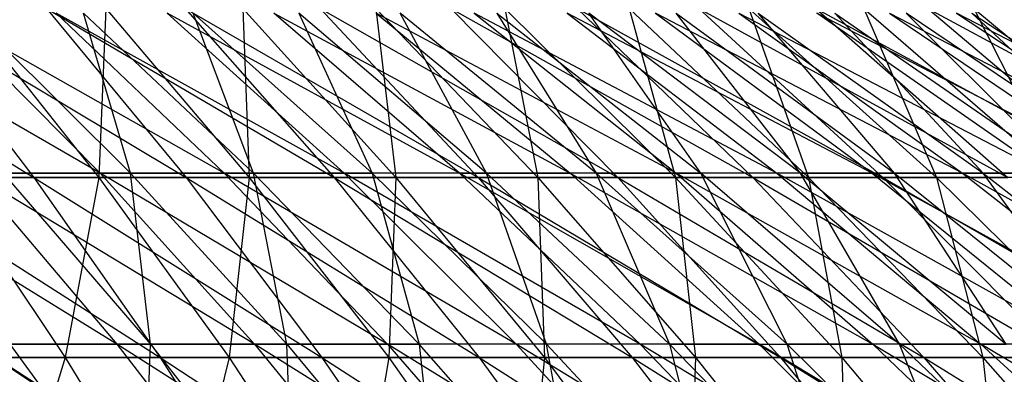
# Model space of a CAD drawing. Extents: x -125 to 125, y -143 to 0.
# Tile 325 of 406: x 16.02 to 23.85, y -34.46 to -31.64. Entities that reach past the tile are written whole.
import ezdxf

# ---------------------------------------------------------------- set-up
doc = ezdxf.new("R2010")
doc.units = 0
doc.header["$LTSCALE"] = 25.4
doc.layers.get('0').update_dxf_attribs({"linetype": 'CONTINUOUS'})

# ---------------------------------------------------------------- blocks, each defined once
blk = doc.blocks.new('NL2500027000_STL_3')
at = {"color": 0}
for p, q in [((13.9459, -31.548, 27.7646), (16.1357, -32.8942, 29.0067)), ((13.9459, -31.548, 27.7646), (16.1357, -32.8942, 29.0067)), ((16.6607, -32.8588, 22.9749), (14.4603, -31.5853, 21.8899)), ((16.6607, -32.8588, 22.9749), (14.4603, -31.5853, 21.8899)), ((15.104, -31.548, 27.152), (17.3442, -32.8942, 28.3007)), ((15.104, -31.548, 27.152), (17.3442, -32.8942, 28.3007)), ((15.104, -31.548, 27.152), (16.1357, -32.8942, 29.0067)), ((15.104, -31.548, 27.152), (16.1357, -32.8942, 29.0067)), ((17.647, -32.8588, 22.2263), (15.4014, -31.5853, 21.2384)), ((15.4014, -31.5853, 21.2384), (16.6607, -32.8588, 22.9749)), ((15.4014, -31.5853, 21.2384), (16.6607, -32.8588, 22.9749)), ((17.647, -32.8588, 22.2263), (15.4014, -31.5853, 21.2384)), ((15.5861, -31.548, -26.8782), (16.6508, -32.8942, -28.7142)), ((15.5861, -31.548, -26.8782), (16.6508, -32.8942, -28.7142)), ((15.6241, -31.5853, -21.0751), (16.9016, -32.8588, -22.7983)), ((15.6241, -31.5853, -21.0751), (16.9016, -32.8588, -22.7983)), ((16.2352, -31.548, 26.4912), (18.5218, -32.8942, 27.5444)), ((16.2352, -31.548, 26.4912), (18.5218, -32.8942, 27.5444)), ((16.2352, -31.548, 26.4912), (17.3442, -32.8942, 28.3007)), ((16.2352, -31.548, 26.4912), (17.3442, -32.8942, 28.3007)), ((18.5997, -32.8588, 21.4354), (16.3132, -31.5853, 20.5463)), ((16.3132, -31.5853, 20.5463), (17.647, -32.8588, 22.2263)), ((16.3132, -31.5853, 20.5463), (17.647, -32.8588, 22.2263)), ((18.5997, -32.8588, 21.4354), (16.3132, -31.5853, 20.5463)), ((16.9016, -32.8588, -22.7983), (16.5285, -31.5853, -20.3735)), ((16.5285, -31.5853, -20.3735), (17.8799, -32.8588, -22.0393)), ((16.5285, -31.5853, -20.3735), (17.8799, -32.8588, -22.0393)), ((16.9016, -32.8588, -22.7983), (16.5285, -31.5853, -20.3735)), ((16.7054, -31.548, -26.1972), (16.6508, -32.8942, -28.7142)), ((16.7054, -31.548, -26.1972), (16.6508, -32.8942, -28.7142)), ((16.7054, -31.548, -26.1972), (17.8465, -32.8942, -27.9867)), ((16.7054, -31.548, -26.1972), (17.8465, -32.8942, -27.9867)), ((19.517, -32.8588, 20.6037), (17.1938, -31.5853, 19.8152)), ((17.1938, -31.5853, 19.8152), (18.5997, -32.8588, 21.4354)), ((17.1938, -31.5853, 19.8152), (18.5997, -32.8588, 21.4354)), ((19.517, -32.8588, 20.6037), (17.1938, -31.5853, 19.8152)), ((17.3375, -31.548, 25.7832), (19.6665, -32.8942, 26.7391)), ((17.3375, -31.548, 25.7832), (19.6665, -32.8942, 26.7391)), ((17.3375, -31.548, 25.7832), (18.5218, -32.8942, 27.5444)), ((17.3375, -31.548, 25.7832), (18.5218, -32.8942, 27.5444)), ((17.8799, -32.8588, -22.0393), (17.4015, -31.5853, -19.6332)), ((17.4015, -31.5853, -19.6332), (18.8243, -32.8588, -21.2384)), ((17.4015, -31.5853, -19.6332), (18.8243, -32.8588, -21.2384)), ((17.8799, -32.8588, -22.0393), (17.4015, -31.5853, -19.6332)), ((17.7949, -31.548, -25.4697), (17.8465, -32.8942, -27.9867)), ((17.7949, -31.548, -25.4697), (17.8465, -32.8942, -27.9867)), ((17.7949, -31.548, -25.4697), (19.0104, -32.8942, -27.2095)), ((17.7949, -31.548, -25.4697), (19.0104, -32.8942, -27.2095)), ((19.517, -32.8588, 20.6037), (18.0418, -31.5853, 19.0464)), ((18.0418, -31.5853, 19.0464), (20.3971, -32.8588, 19.7328)), ((19.517, -32.8588, 20.6037), (18.0418, -31.5853, 19.0464)), ((18.0418, -31.5853, 19.0464), (20.3971, -32.8588, 19.7328)), ((19.7328, -32.8588, -20.3971), (18.2413, -31.5853, -18.8554)), ((18.2413, -31.5853, -18.8554), (18.8243, -32.8588, -21.2384)), ((19.7328, -32.8588, -20.3971), (18.2413, -31.5853, -18.8554)), ((18.2413, -31.5853, -18.8554), (18.8243, -32.8588, -21.2384)), ((18.409, -31.548, 25.0294), (20.7763, -32.8942, 25.8863)), ((18.409, -31.548, 25.0294), (20.7763, -32.8942, 25.8863)), ((18.409, -31.548, 25.0294), (19.6665, -32.8942, 26.7391)), ((18.409, -31.548, 25.0294), (19.6665, -32.8942, 26.7391)), ((18.8528, -31.548, -24.6969), (19.0104, -32.8942, -27.2095)), ((18.8528, -31.548, -24.6969), (19.0104, -32.8942, -27.2095)), ((18.8528, -31.548, -24.6969), (20.1406, -32.8942, -26.3839)), ((18.8528, -31.548, -24.6969), (20.1406, -32.8942, -26.3839)), ((21.2384, -32.8588, 18.8243), (18.8554, -31.5853, 18.2413)), ((18.8554, -31.5853, 18.2413), (20.3971, -32.8588, 19.7328)), ((18.8554, -31.5853, 18.2413), (20.3971, -32.8588, 19.7328)), ((21.2384, -32.8588, 18.8243), (18.8554, -31.5853, 18.2413)), ((19.7328, -32.8588, -20.3971), (19.0464, -31.5853, -18.0418)), ((20.6037, -32.8588, -19.517), (19.0464, -31.5853, -18.0418)), ((19.7328, -32.8588, -20.3971), (19.0464, -31.5853, -18.0418)), ((20.6037, -32.8588, -19.517), (19.0464, -31.5853, -18.0418)), ((19.4478, -31.548, 24.2311), (21.8491, -32.8942, 24.9874)), ((19.4478, -31.548, 24.2311), (21.8491, -32.8942, 24.9874)), ((19.4478, -31.548, 24.2311), (20.7763, -32.8942, 25.8863)), ((19.4478, -31.548, 24.2311), (20.7763, -32.8942, 25.8863)), ((22.0393, -32.8588, 17.8799), (19.6332, -31.5853, 17.4015)), ((19.6332, -31.5853, 17.4015), (21.2384, -32.8588, 18.8243)), ((19.6332, -31.5853, 17.4015), (21.2384, -32.8588, 18.8243)), ((22.0393, -32.8588, 17.8799), (19.6332, -31.5853, 17.4015)), ((19.8152, -31.5853, -17.1938), (21.4354, -32.8588, -18.5997)), ((19.8152, -31.5853, -17.1938), (21.4354, -32.8588, -18.5997)), ((19.8152, -31.5853, -17.1938), (20.6037, -32.8588, -19.517)), ((19.8152, -31.5853, -17.1938), (20.6037, -32.8588, -19.517)), ((19.8772, -31.548, -23.8802), (20.1406, -32.8942, -26.3839)), ((19.8772, -31.548, -23.8802), (20.1406, -32.8942, -26.3839)), ((19.8772, -31.548, -23.8802), (21.2349, -32.8942, -25.5114)), ((19.8772, -31.548, -23.8802), (21.2349, -32.8942, -25.5114)), ((22.7983, -32.8588, 16.9016), (20.3735, -31.5853, 16.5285)), ((20.3735, -31.5853, 16.5285), (22.0393, -32.8588, 17.8799)), ((20.3735, -31.5853, 16.5285), (22.0393, -32.8588, 17.8799)), ((22.7983, -32.8588, 16.9016), (20.3735, -31.5853, 16.5285)), ((20.452, -31.548, 23.3897), (22.883, -32.8942, 24.0441)), ((20.452, -31.548, 23.3897), (22.883, -32.8942, 24.0441)), ((20.452, -31.548, 23.3897), (21.8491, -32.8942, 24.9874)), ((20.452, -31.548, 23.3897), (21.8491, -32.8942, 24.9874)), ((21.4354, -32.8588, -18.5997), (20.5463, -31.5853, -16.3132)), ((22.2263, -32.8588, -17.647), (20.5463, -31.5853, -16.3132)), ((21.4354, -32.8588, -18.5997), (20.5463, -31.5853, -16.3132)), ((22.2263, -32.8588, -17.647), (20.5463, -31.5853, -16.3132)), ((20.8662, -31.548, -23.021), (21.2349, -32.8942, -25.5114)), ((20.8662, -31.548, -23.021), (21.2349, -32.8942, -25.5114)), ((20.8662, -31.548, -23.021), (22.2915, -32.8942, -24.5935)), ((20.8662, -31.548, -23.021), (22.2915, -32.8942, -24.5935)), ((23.5138, -32.8588, 15.8911), (21.0751, -31.5853, 15.6241)), ((21.0751, -31.5853, 15.6241), (22.7983, -32.8588, 16.9016)), ((21.0751, -31.5853, 15.6241), (22.7983, -32.8588, 16.9016)), ((23.5138, -32.8588, 15.8911), (21.0751, -31.5853, 15.6241)), ((22.2263, -32.8588, -17.647), (21.2384, -31.5853, -15.4014)), ((21.2384, -31.5853, -15.4014), (22.9749, -32.8588, -16.6607)), ((21.2384, -31.5853, -15.4014), (22.9749, -32.8588, -16.6607)), ((22.2263, -32.8588, -17.647), (21.2384, -31.5853, -15.4014)), ((21.4199, -31.548, 22.5067), (23.8763, -32.8942, 23.0581)), ((21.4199, -31.548, 22.5067), (23.8763, -32.8942, 23.0581)), ((21.4199, -31.548, 22.5067), (22.883, -32.8942, 24.0441)), ((21.4199, -31.548, 22.5067), (22.883, -32.8942, 24.0441)), ((21.7365, -31.5853, 14.6899), (23.5138, -32.8588, 15.8911)), ((21.7365, -31.5853, 14.6899), (23.5138, -32.8588, 15.8911)), ((21.7365, -31.5853, 14.6899), (24.1846, -32.8588, 14.8503)), ((21.7365, -31.5853, 14.6899), (24.1846, -32.8588, 14.8503)), ((21.8181, -31.548, -22.1209), (22.2915, -32.8942, -24.5935)), ((21.8181, -31.548, -22.1209), (22.2915, -32.8942, -24.5935)), ((21.8181, -31.548, -22.1209), (23.3085, -32.8942, -23.6319)), ((21.8181, -31.548, -22.1209), (23.3085, -32.8942, -23.6319)), ((22.9749, -32.8588, -16.6607), (21.8899, -31.5853, -14.4603)), ((21.8899, -31.5853, -14.4603), (23.6798, -32.8588, -15.6427)), ((21.8899, -31.5853, -14.4603), (23.6798, -32.8588, -15.6427)), ((22.9749, -32.8588, -16.6607), (21.8899, -31.5853, -14.4603)), ((22.3497, -31.548, 21.5837), (24.8271, -32.8942, 22.031)), ((22.3497, -31.548, 21.5837), (24.8271, -32.8942, 22.031)), ((22.3497, -31.548, 21.5837), (23.8763, -32.8942, 23.0581)), ((22.3497, -31.548, 21.5837), (23.8763, -32.8942, 23.0581)), ((24.8093, -32.8588, 13.7812), (22.3566, -31.5853, 13.7278)), ((24.1846, -32.8588, 14.8503), (22.3566, -31.5853, 13.7278)), ((24.8093, -32.8588, 13.7812), (22.3566, -31.5853, 13.7278)), ((24.1846, -32.8588, 14.8503), (22.3566, -31.5853, 13.7278)), ((23.6798, -32.8588, -15.6427), (22.4999, -31.5853, -13.4918)), ((22.4999, -31.5853, -13.4918), (24.3396, -32.8588, -14.5949)), ((22.4999, -31.5853, -13.4918), (24.3396, -32.8588, -14.5949)), ((23.6798, -32.8588, -15.6427), (22.4999, -31.5853, -13.4918)), ((22.7313, -31.548, -21.1814), (23.3085, -32.8942, -23.6319)), ((22.7313, -31.548, -21.1814), (23.3085, -32.8942, -23.6319)), ((22.7313, -31.548, -21.1814), (24.284, -32.8942, -22.6283)), ((22.7313, -31.548, -21.1814), (24.284, -32.8942, -22.6283)), ((22.9341, -31.5853, 12.7396), (24.8093, -32.8588, 13.7812)), ((22.9341, -31.5853, 12.7396), (24.8093, -32.8588, 13.7812)), ((22.9341, -31.5853, 12.7396), (25.3868, -32.8588, 12.6859)), ((22.9341, -31.5853, 12.7396), (25.3868, -32.8588, 12.6859)), ((24.953, -32.8588, -13.5193), (23.0669, -31.5853, -12.4975)), ((23.0669, -31.5853, -12.4975), (24.3396, -32.8588, -14.5949)), ((24.953, -32.8588, -13.5193), (23.0669, -31.5853, -12.4975)), ((23.0669, -31.5853, -12.4975), (24.3396, -32.8588, -14.5949)), ((23.2397, -31.548, 20.6223), (25.7338, -32.8942, 20.9648)), ((23.2397, -31.548, 20.6223), (25.7338, -32.8942, 20.9648)), ((23.2397, -31.548, 20.6223), (24.8271, -32.8942, 22.031)), ((23.2397, -31.548, 20.6223), (24.8271, -32.8942, 22.031)), ((25.916, -32.8588, 11.5665), (23.468, -31.5853, 11.7271)), ((23.468, -31.5853, 11.7271), (25.3868, -32.8588, 12.6859)), ((23.468, -31.5853, 11.7271), (25.3868, -32.8588, 12.6859)), ((25.916, -32.8588, 11.5665), (23.468, -31.5853, 11.7271)), ((24.953, -32.8588, -13.5193), (23.5901, -31.5853, -11.4794)), ((23.5901, -31.5853, -11.4794), (25.519, -32.8588, -12.418)), ((23.5901, -31.5853, -11.4794), (25.519, -32.8588, -12.418)), ((24.953, -32.8588, -13.5193), (23.5901, -31.5853, -11.4794)), ((23.604, -31.548, -20.2043), (24.284, -32.8942, -22.6283)), ((23.604, -31.548, -20.2043), (24.284, -32.8942, -22.6283)), ((23.604, -31.548, -20.2043), (25.2163, -32.8942, -21.5844)), ((23.604, -31.548, -20.2043), (25.2163, -32.8942, -21.5844)), ((16.7943, -34.2219, 25.4231), (14.5949, -32.8588, 24.3396)), ((16.7943, -34.2219, 25.4231), (14.5949, -32.8588, 24.3396)), ((16.6607, -32.8588, 22.9749), (15.6427, -32.8588, 23.6798)), ((16.6607, -32.8588, 22.9749), (15.6427, -32.8588, 23.6798)), ((17.8873, -34.2219, 24.6663), (15.6427, -32.8588, 23.6798)), ((15.6427, -32.8588, 23.6798), (16.7943, -34.2219, 25.4231)), ((15.6427, -32.8588, 23.6798), (16.7943, -34.2219, 25.4231)), ((17.8873, -34.2219, 24.6663), (15.6427, -32.8588, 23.6798)), ((15.8911, -32.8588, -23.5138), (16.9016, -32.8588, -22.7983)), ((15.8911, -32.8588, -23.5138), (16.9016, -32.8588, -22.7983)), ((15.8911, -32.8588, -23.5138), (17.061, -34.2219, -25.2449)), ((15.8911, -32.8588, -23.5138), (17.061, -34.2219, -25.2449)), ((17.647, -32.8588, 22.2263), (16.6607, -32.8588, 22.9749)), ((17.647, -32.8588, 22.2263), (16.6607, -32.8588, 22.9749)), ((18.9462, -34.2219, 23.8626), (16.6607, -32.8588, 22.9749)), ((16.6607, -32.8588, 22.9749), (17.8873, -34.2219, 24.6663)), ((16.6607, -32.8588, 22.9749), (17.8873, -34.2219, 24.6663)), ((18.9462, -34.2219, 23.8626), (16.6607, -32.8588, 22.9749)), ((17.061, -34.2219, -25.2449), (16.9016, -32.8588, -22.7983)), ((16.9016, -32.8588, -22.7983), (17.8799, -32.8588, -22.0393)), ((16.9016, -32.8588, -22.7983), (17.8799, -32.8588, -22.0393)), ((16.9016, -32.8588, -22.7983), (18.1459, -34.2219, -24.4767)), ((16.9016, -32.8588, -22.7983), (18.1459, -34.2219, -24.4767)), ((17.061, -34.2219, -25.2449), (16.9016, -32.8588, -22.7983)), ((18.5997, -32.8588, 21.4354), (17.647, -32.8588, 22.2263)), ((18.5997, -32.8588, 21.4354), (17.647, -32.8588, 22.2263)), ((19.969, -34.2219, 23.0135), (17.647, -32.8588, 22.2263)), ((17.647, -32.8588, 22.2263), (18.9462, -34.2219, 23.8626)), ((17.647, -32.8588, 22.2263), (18.9462, -34.2219, 23.8626)), ((19.969, -34.2219, 23.0135), (17.647, -32.8588, 22.2263)), ((18.1459, -34.2219, -24.4767), (17.8799, -32.8588, -22.0393)), ((17.8799, -32.8588, -22.0393), (18.8243, -32.8588, -21.2384)), ((17.8799, -32.8588, -22.0393), (18.8243, -32.8588, -21.2384)), ((17.8799, -32.8588, -22.0393), (19.1963, -34.2219, -23.6619)), ((17.8799, -32.8588, -22.0393), (19.1963, -34.2219, -23.6619)), ((18.1459, -34.2219, -24.4767), (17.8799, -32.8588, -22.0393)), ((19.517, -32.8588, 20.6037), (18.5997, -32.8588, 21.4354)), ((19.517, -32.8588, 20.6037), (18.5997, -32.8588, 21.4354)), ((20.9538, -34.2219, 22.1205), (18.5997, -32.8588, 21.4354)), ((18.5997, -32.8588, 21.4354), (19.969, -34.2219, 23.0135)), ((18.5997, -32.8588, 21.4354), (19.969, -34.2219, 23.0135)), ((20.9538, -34.2219, 22.1205), (18.5997, -32.8588, 21.4354)), ((20.2101, -34.2219, -22.802), (18.8243, -32.8588, -21.2384)), ((18.8243, -32.8588, -21.2384), (19.1963, -34.2219, -23.6619)), ((20.2101, -34.2219, -22.802), (18.8243, -32.8588, -21.2384)), ((19.7328, -32.8588, -20.3971), (18.8243, -32.8588, -21.2384)), ((19.7328, -32.8588, -20.3971), (18.8243, -32.8588, -21.2384)), ((18.8243, -32.8588, -21.2384), (19.1963, -34.2219, -23.6619)), ((21.8988, -34.2219, 21.1855), (19.517, -32.8588, 20.6037)), ((19.517, -32.8588, 20.6037), (20.3971, -32.8588, 19.7328)), ((19.517, -32.8588, 20.6037), (20.3971, -32.8588, 19.7328)), ((19.517, -32.8588, 20.6037), (20.9538, -34.2219, 22.1205)), ((19.517, -32.8588, 20.6037), (20.9538, -34.2219, 22.1205)), ((21.8988, -34.2219, 21.1855), (19.517, -32.8588, 20.6037)), ((20.2101, -34.2219, -22.802), (19.7328, -32.8588, -20.3971)), ((21.1855, -34.2219, -21.8988), (19.7328, -32.8588, -20.3971)), ((20.2101, -34.2219, -22.802), (19.7328, -32.8588, -20.3971)), ((21.1855, -34.2219, -21.8988), (19.7328, -32.8588, -20.3971)), ((20.6037, -32.8588, -19.517), (19.7328, -32.8588, -20.3971)), ((20.6037, -32.8588, -19.517), (19.7328, -32.8588, -20.3971)), ((21.8988, -34.2219, 21.1855), (20.3971, -32.8588, 19.7328)), ((20.3971, -32.8588, 19.7328), (22.802, -34.2219, 20.2101)), ((21.8988, -34.2219, 21.1855), (20.3971, -32.8588, 19.7328)), ((21.2384, -32.8588, 18.8243), (20.3971, -32.8588, 19.7328)), ((21.2384, -32.8588, 18.8243), (20.3971, -32.8588, 19.7328)), ((20.3971, -32.8588, 19.7328), (22.802, -34.2219, 20.2101)), ((20.6037, -32.8588, -19.517), (21.4354, -32.8588, -18.5997)), ((20.6037, -32.8588, -19.517), (21.4354, -32.8588, -18.5997)), ((20.6037, -32.8588, -19.517), (22.1205, -34.2219, -20.9538)), ((20.6037, -32.8588, -19.517), (22.1205, -34.2219, -20.9538)), ((20.6037, -32.8588, -19.517), (21.1855, -34.2219, -21.8988)), ((20.6037, -32.8588, -19.517), (21.1855, -34.2219, -21.8988)), ((22.0393, -32.8588, 17.8799), (21.2384, -32.8588, 18.8243)), ((22.0393, -32.8588, 17.8799), (21.2384, -32.8588, 18.8243)), ((23.6619, -34.2219, 19.1963), (21.2384, -32.8588, 18.8243)), ((21.2384, -32.8588, 18.8243), (22.802, -34.2219, 20.2101)), ((21.2384, -32.8588, 18.8243), (22.802, -34.2219, 20.2101)), ((23.6619, -34.2219, 19.1963), (21.2384, -32.8588, 18.8243)), ((22.1205, -34.2219, -20.9538), (21.4354, -32.8588, -18.5997)), ((23.0135, -34.2219, -19.969), (21.4354, -32.8588, -18.5997)), ((22.1205, -34.2219, -20.9538), (21.4354, -32.8588, -18.5997)), ((23.0135, -34.2219, -19.969), (21.4354, -32.8588, -18.5997)), ((22.2263, -32.8588, -17.647), (21.4354, -32.8588, -18.5997)), ((22.2263, -32.8588, -17.647), (21.4354, -32.8588, -18.5997)), ((22.7983, -32.8588, 16.9016), (22.0393, -32.8588, 17.8799)), ((22.7983, -32.8588, 16.9016), (22.0393, -32.8588, 17.8799)), ((24.4767, -34.2219, 18.1459), (22.0393, -32.8588, 17.8799)), ((22.0393, -32.8588, 17.8799), (23.6619, -34.2219, 19.1963)), ((22.0393, -32.8588, 17.8799), (23.6619, -34.2219, 19.1963)), ((24.4767, -34.2219, 18.1459), (22.0393, -32.8588, 17.8799)), ((23.0135, -34.2219, -19.969), (22.2263, -32.8588, -17.647)), ((22.2263, -32.8588, -17.647), (22.9749, -32.8588, -16.6607)), ((22.2263, -32.8588, -17.647), (22.9749, -32.8588, -16.6607)), ((22.2263, -32.8588, -17.647), (23.8626, -34.2219, -18.9462)), ((22.2263, -32.8588, -17.647), (23.8626, -34.2219, -18.9462)), ((23.0135, -34.2219, -19.969), (22.2263, -32.8588, -17.647)), ((23.5138, -32.8588, 15.8911), (22.7983, -32.8588, 16.9016)), ((23.5138, -32.8588, 15.8911), (22.7983, -32.8588, 16.9016)), ((25.2449, -34.2219, 17.061), (22.7983, -32.8588, 16.9016)), ((22.7983, -32.8588, 16.9016), (24.4767, -34.2219, 18.1459)), ((22.7983, -32.8588, 16.9016), (24.4767, -34.2219, 18.1459)), ((25.2449, -34.2219, 17.061), (22.7983, -32.8588, 16.9016)), ((23.8626, -34.2219, -18.9462), (22.9749, -32.8588, -16.6607)), ((22.9749, -32.8588, -16.6607), (23.6798, -32.8588, -15.6427)), ((22.9749, -32.8588, -16.6607), (23.6798, -32.8588, -15.6427)), ((22.9749, -32.8588, -16.6607), (24.6663, -34.2219, -17.8873)), ((22.9749, -32.8588, -16.6607), (24.6663, -34.2219, -17.8873)), ((23.8626, -34.2219, -18.9462), (22.9749, -32.8588, -16.6607)), ((24.1846, -32.8588, 14.8503), (23.5138, -32.8588, 15.8911)), ((24.1846, -32.8588, 14.8503), (23.5138, -32.8588, 15.8911)), ((25.9651, -34.2219, 15.9435), (23.5138, -32.8588, 15.8911)), ((23.5138, -32.8588, 15.8911), (25.2449, -34.2219, 17.061)), ((23.5138, -32.8588, 15.8911), (25.2449, -34.2219, 17.061)), ((25.9651, -34.2219, 15.9435), (23.5138, -32.8588, 15.8911)), ((24.6663, -34.2219, -17.8873), (23.6798, -32.8588, -15.6427)), ((23.6798, -32.8588, -15.6427), (24.3396, -32.8588, -14.5949)), ((23.6798, -32.8588, -15.6427), (24.3396, -32.8588, -14.5949)), ((23.6798, -32.8588, -15.6427), (25.4231, -34.2219, -16.7943)), ((23.6798, -32.8588, -15.6427), (25.4231, -34.2219, -16.7943)), ((24.6663, -34.2219, -17.8873), (23.6798, -32.8588, -15.6427)), ((14.8985, -32.8942, 29.6612), (16.1357, -32.8942, 29.0067)), ((14.8985, -32.8942, 29.6612), (16.1357, -32.8942, 29.0067)), ((14.8985, -32.8942, 29.6612), (17.1391, -34.3282, 30.8105)), ((14.8985, -32.8942, 29.6612), (17.1391, -34.3282, 30.8105)), ((16.6508, -32.8942, -28.7142), (15.4255, -32.8942, -29.3906)), ((15.4255, -32.8942, -29.3906), (16.3847, -34.3282, -31.2183)), ((15.4255, -32.8942, -29.3906), (16.3847, -34.3282, -31.2183)), ((16.6508, -32.8942, -28.7142), (15.4255, -32.8942, -29.3906)), ((16.1357, -32.8942, 29.0067), (17.3442, -32.8942, 28.3007)), ((16.1357, -32.8942, 29.0067), (17.3442, -32.8942, 28.3007)), ((16.1357, -32.8942, 29.0067), (18.4227, -34.3282, 30.0606)), ((16.1357, -32.8942, 29.0067), (18.4227, -34.3282, 30.0606)), ((16.1357, -32.8942, 29.0067), (17.1391, -34.3282, 30.8105)), ((16.1357, -32.8942, 29.0067), (17.1391, -34.3282, 30.8105)), ((16.6508, -32.8942, -28.7142), (16.3847, -34.3282, -31.2183)), ((16.6508, -32.8942, -28.7142), (16.3847, -34.3282, -31.2183)), ((17.8465, -32.8942, -27.9867), (16.6508, -32.8942, -28.7142)), ((16.6508, -32.8942, -28.7142), (17.6862, -34.3282, -30.4998)), ((16.6508, -32.8942, -28.7142), (17.6862, -34.3282, -30.4998)), ((17.8465, -32.8942, -27.9867), (16.6508, -32.8942, -28.7142)), ((17.3442, -32.8942, 28.3007), (18.5218, -32.8942, 27.5444)), ((17.3442, -32.8942, 28.3007), (18.5218, -32.8942, 27.5444)), ((17.3442, -32.8942, 28.3007), (19.6736, -34.3282, 29.2573)), ((17.3442, -32.8942, 28.3007), (19.6736, -34.3282, 29.2573)), ((17.3442, -32.8942, 28.3007), (18.4227, -34.3282, 30.0606)), ((17.3442, -32.8942, 28.3007), (18.4227, -34.3282, 30.0606)), ((17.8465, -32.8942, -27.9867), (17.6862, -34.3282, -30.4998)), ((17.8465, -32.8942, -27.9867), (17.6862, -34.3282, -30.4998)), ((19.0104, -32.8942, -27.2095), (17.8465, -32.8942, -27.9867)), ((17.8465, -32.8942, -27.9867), (18.9563, -34.3282, -29.7271)), ((17.8465, -32.8942, -27.9867), (18.9563, -34.3282, -29.7271)), ((19.0104, -32.8942, -27.2095), (17.8465, -32.8942, -27.9867)), ((18.5218, -32.8942, 27.5444), (19.6665, -32.8942, 26.7391)), ((18.5218, -32.8942, 27.5444), (19.6665, -32.8942, 26.7391)), ((18.5218, -32.8942, 27.5444), (20.8895, -34.3282, 28.4019)), ((18.5218, -32.8942, 27.5444), (20.8895, -34.3282, 28.4019)), ((18.5218, -32.8942, 27.5444), (19.6736, -34.3282, 29.2573)), ((18.5218, -32.8942, 27.5444), (19.6736, -34.3282, 29.2573)), ((19.0104, -32.8942, -27.2095), (18.9563, -34.3282, -29.7271)), ((19.0104, -32.8942, -27.2095), (18.9563, -34.3282, -29.7271)), ((20.1406, -32.8942, -26.3839), (19.0104, -32.8942, -27.2095)), ((19.0104, -32.8942, -27.2095), (20.1926, -34.3282, -28.9015)), ((19.0104, -32.8942, -27.2095), (20.1926, -34.3282, -28.9015)), ((20.1406, -32.8942, -26.3839), (19.0104, -32.8942, -27.2095)), ((19.6665, -32.8942, 26.7391), (20.7763, -32.8942, 25.8863)), ((19.6665, -32.8942, 26.7391), (20.7763, -32.8942, 25.8863)), ((19.6665, -32.8942, 26.7391), (22.0683, -34.3282, 27.496)), ((19.6665, -32.8942, 26.7391), (22.0683, -34.3282, 27.496)), ((19.6665, -32.8942, 26.7391), (20.8895, -34.3282, 28.4019)), ((19.6665, -32.8942, 26.7391), (20.8895, -34.3282, 28.4019)), ((21.2349, -32.8942, -25.5114), (20.1406, -32.8942, -26.3839)), ((20.1406, -32.8942, -26.3839), (20.1926, -34.3282, -28.9015)), ((20.1406, -32.8942, -26.3839), (20.1926, -34.3282, -28.9015)), ((20.1406, -32.8942, -26.3839), (21.393, -34.3282, -28.0246)), ((20.1406, -32.8942, -26.3839), (21.393, -34.3282, -28.0246)), ((21.2349, -32.8942, -25.5114), (20.1406, -32.8942, -26.3839)), ((20.7763, -32.8942, 25.8863), (21.8491, -32.8942, 24.9874)), ((20.7763, -32.8942, 25.8863), (21.8491, -32.8942, 24.9874)), ((20.7763, -32.8942, 25.8863), (23.2078, -34.3282, 26.5412)), ((20.7763, -32.8942, 25.8863), (23.2078, -34.3282, 26.5412)), ((20.7763, -32.8942, 25.8863), (22.0683, -34.3282, 27.496)), ((20.7763, -32.8942, 25.8863), (22.0683, -34.3282, 27.496)), ((22.2915, -32.8942, -24.5935), (21.2349, -32.8942, -25.5114)), ((21.2349, -32.8942, -25.5114), (21.393, -34.3282, -28.0246)), ((21.2349, -32.8942, -25.5114), (21.393, -34.3282, -28.0246)), ((21.2349, -32.8942, -25.5114), (22.5554, -34.3282, -27.0978)), ((21.2349, -32.8942, -25.5114), (22.5554, -34.3282, -27.0978)), ((22.2915, -32.8942, -24.5935), (21.2349, -32.8942, -25.5114)), ((21.8491, -32.8942, 24.9874), (22.883, -32.8942, 24.0441)), ((21.8491, -32.8942, 24.9874), (22.883, -32.8942, 24.0441)), ((21.8491, -32.8942, 24.9874), (24.306, -34.3282, 25.5393)), ((21.8491, -32.8942, 24.9874), (24.306, -34.3282, 25.5393)), ((21.8491, -32.8942, 24.9874), (23.2078, -34.3282, 26.5412)), ((21.8491, -32.8942, 24.9874), (23.2078, -34.3282, 26.5412)), ((23.3085, -32.8942, -23.6319), (22.2915, -32.8942, -24.5935)), ((22.2915, -32.8942, -24.5935), (22.5554, -34.3282, -27.0978)), ((22.2915, -32.8942, -24.5935), (22.5554, -34.3282, -27.0978)), ((22.2915, -32.8942, -24.5935), (23.6777, -34.3282, -26.1229)), ((22.2915, -32.8942, -24.5935), (23.6777, -34.3282, -26.1229)), ((23.3085, -32.8942, -23.6319), (22.2915, -32.8942, -24.5935)), ((22.883, -32.8942, 24.0441), (23.8763, -32.8942, 23.0581)), ((22.883, -32.8942, 24.0441), (23.8763, -32.8942, 23.0581)), ((22.883, -32.8942, 24.0441), (25.3611, -34.3282, 24.4919)), ((22.883, -32.8942, 24.0441), (25.3611, -34.3282, 24.4919)), ((22.883, -32.8942, 24.0441), (24.306, -34.3282, 25.5393)), ((22.883, -32.8942, 24.0441), (24.306, -34.3282, 25.5393)), ((24.284, -32.8942, -22.6283), (23.3085, -32.8942, -23.6319)), ((23.3085, -32.8942, -23.6319), (23.6777, -34.3282, -26.1229)), ((23.3085, -32.8942, -23.6319), (23.6777, -34.3282, -26.1229)), ((23.3085, -32.8942, -23.6319), (24.7579, -34.3282, -25.1015)), ((23.3085, -32.8942, -23.6319), (24.7579, -34.3282, -25.1015)), ((24.284, -32.8942, -22.6283), (23.3085, -32.8942, -23.6319)), ((15.6694, -34.2219, 26.1314), (17.9131, -35.672, 27.1167)), ((16.7943, -34.2219, 25.4231), (15.6694, -34.2219, 26.1314)), ((16.7943, -34.2219, 25.4231), (15.6694, -34.2219, 26.1314)), ((15.6694, -34.2219, 26.1314), (17.9131, -35.672, 27.1167)), ((15.9435, -34.2219, -25.9651), (17.061, -34.2219, -25.2449)), ((15.9435, -34.2219, -25.9651), (17.061, -34.2219, -25.2449)), ((15.9435, -34.2219, -25.9651), (17.0057, -35.672, -27.6948)), ((15.9435, -34.2219, -25.9651), (17.0057, -35.672, -27.6948)), ((17.8873, -34.2219, 24.6663), (16.7943, -34.2219, 25.4231)), ((17.8873, -34.2219, 24.6663), (16.7943, -34.2219, 25.4231)), ((19.0789, -35.672, 26.3096), (16.7943, -34.2219, 25.4231)), ((16.7943, -34.2219, 25.4231), (17.9131, -35.672, 27.1167)), ((16.7943, -34.2219, 25.4231), (17.9131, -35.672, 27.1167)), ((19.0789, -35.672, 26.3096), (16.7943, -34.2219, 25.4231)), ((17.0057, -35.672, -27.6948), (17.061, -34.2219, -25.2449)), ((17.0057, -35.672, -27.6948), (17.061, -34.2219, -25.2449)), ((17.061, -34.2219, -25.2449), (18.1459, -34.2219, -24.4767)), ((17.061, -34.2219, -25.2449), (18.1459, -34.2219, -24.4767)), ((17.061, -34.2219, -25.2449), (18.1975, -35.672, -26.9267)), ((17.061, -34.2219, -25.2449), (18.1975, -35.672, -26.9267)), ((18.9462, -34.2219, 23.8626), (17.8873, -34.2219, 24.6663)), ((18.9462, -34.2219, 23.8626), (17.8873, -34.2219, 24.6663)), ((20.2083, -35.672, 25.4523), (17.8873, -34.2219, 24.6663)), ((17.8873, -34.2219, 24.6663), (19.0789, -35.672, 26.3096)), ((17.8873, -34.2219, 24.6663), (19.0789, -35.672, 26.3096)), ((20.2083, -35.672, 25.4523), (17.8873, -34.2219, 24.6663)), ((18.1975, -35.672, -26.9267), (18.1459, -34.2219, -24.4767)), ((18.1459, -34.2219, -24.4767), (19.1963, -34.2219, -23.6619)), ((18.1459, -34.2219, -24.4767), (19.1963, -34.2219, -23.6619)), ((18.1459, -34.2219, -24.4767), (19.3547, -35.672, -26.1073)), ((18.1459, -34.2219, -24.4767), (19.3547, -35.672, -26.1073)), ((18.1975, -35.672, -26.9267), (18.1459, -34.2219, -24.4767)), ((19.969, -34.2219, 23.0135), (18.9462, -34.2219, 23.8626)), ((19.969, -34.2219, 23.0135), (18.9462, -34.2219, 23.8626)), ((21.2993, -35.672, 24.5466), (18.9462, -34.2219, 23.8626)), ((18.9462, -34.2219, 23.8626), (20.2083, -35.672, 25.4523)), ((18.9462, -34.2219, 23.8626), (20.2083, -35.672, 25.4523)), ((21.2993, -35.672, 24.5466), (18.9462, -34.2219, 23.8626)), ((20.4751, -35.672, -25.2382), (19.1963, -34.2219, -23.6619)), ((19.1963, -34.2219, -23.6619), (19.3547, -35.672, -26.1073)), ((20.4751, -35.672, -25.2382), (19.1963, -34.2219, -23.6619)), ((20.2101, -34.2219, -22.802), (19.1963, -34.2219, -23.6619)), ((20.2101, -34.2219, -22.802), (19.1963, -34.2219, -23.6619)), ((19.1963, -34.2219, -23.6619), (19.3547, -35.672, -26.1073)), ((20.9538, -34.2219, 22.1205), (19.969, -34.2219, 23.0135)), ((20.9538, -34.2219, 22.1205), (19.969, -34.2219, 23.0135)), ((22.3498, -35.672, 23.5942), (19.969, -34.2219, 23.0135)), ((19.969, -34.2219, 23.0135), (21.2993, -35.672, 24.5466)), ((19.969, -34.2219, 23.0135), (21.2993, -35.672, 24.5466)), ((22.3498, -35.672, 23.5942), (19.969, -34.2219, 23.0135)), ((20.4751, -35.672, -25.2382), (20.2101, -34.2219, -22.802)), ((21.5565, -35.672, -24.3211), (20.2101, -34.2219, -22.802)), ((20.4751, -35.672, -25.2382), (20.2101, -34.2219, -22.802)), ((21.5565, -35.672, -24.3211), (20.2101, -34.2219, -22.802)), ((21.1855, -34.2219, -21.8988), (20.2101, -34.2219, -22.802)), ((21.1855, -34.2219, -21.8988), (20.2101, -34.2219, -22.802)), ((21.8988, -34.2219, 21.1855), (20.9538, -34.2219, 22.1205)), ((21.8988, -34.2219, 21.1855), (20.9538, -34.2219, 22.1205)), ((23.3576, -35.672, 22.5969), (20.9538, -34.2219, 22.1205)), ((20.9538, -34.2219, 22.1205), (22.3498, -35.672, 23.5942)), ((20.9538, -34.2219, 22.1205), (22.3498, -35.672, 23.5942)), ((23.3576, -35.672, 22.5969), (20.9538, -34.2219, 22.1205)), ((21.1855, -34.2219, -21.8988), (22.1205, -34.2219, -20.9538)), ((21.1855, -34.2219, -21.8988), (22.1205, -34.2219, -20.9538)), ((21.1855, -34.2219, -21.8988), (22.5969, -35.672, -23.3576)), ((21.1855, -34.2219, -21.8988), (22.5969, -35.672, -23.3576)), ((21.1855, -34.2219, -21.8988), (21.5565, -35.672, -24.3211)), ((21.1855, -34.2219, -21.8988), (21.5565, -35.672, -24.3211)), ((24.3211, -35.672, 21.5565), (21.8988, -34.2219, 21.1855)), ((21.8988, -34.2219, 21.1855), (22.802, -34.2219, 20.2101)), ((21.8988, -34.2219, 21.1855), (22.802, -34.2219, 20.2101)), ((21.8988, -34.2219, 21.1855), (23.3576, -35.672, 22.5969)), ((21.8988, -34.2219, 21.1855), (23.3576, -35.672, 22.5969)), ((24.3211, -35.672, 21.5565), (21.8988, -34.2219, 21.1855)), ((22.5969, -35.672, -23.3576), (22.1205, -34.2219, -20.9538)), ((23.5942, -35.672, -22.3498), (22.1205, -34.2219, -20.9538)), ((22.5969, -35.672, -23.3576), (22.1205, -34.2219, -20.9538)), ((23.5942, -35.672, -22.3498), (22.1205, -34.2219, -20.9538)), ((23.0135, -34.2219, -19.969), (22.1205, -34.2219, -20.9538)), ((23.0135, -34.2219, -19.969), (22.1205, -34.2219, -20.9538)), ((24.3211, -35.672, 21.5565), (22.802, -34.2219, 20.2101)), ((22.802, -34.2219, 20.2101), (25.2382, -35.672, 20.4751)), ((24.3211, -35.672, 21.5565), (22.802, -34.2219, 20.2101)), ((23.6619, -34.2219, 19.1963), (22.802, -34.2219, 20.2101)), ((23.6619, -34.2219, 19.1963), (22.802, -34.2219, 20.2101)), ((22.802, -34.2219, 20.2101), (25.2382, -35.672, 20.4751)), ((23.5942, -35.672, -22.3498), (23.0135, -34.2219, -19.969)), ((23.0135, -34.2219, -19.969), (23.8626, -34.2219, -18.9462)), ((23.0135, -34.2219, -19.969), (23.8626, -34.2219, -18.9462)), ((23.0135, -34.2219, -19.969), (24.5466, -35.672, -21.2993)), ((23.0135, -34.2219, -19.969), (24.5466, -35.672, -21.2993)), ((23.5942, -35.672, -22.3498), (23.0135, -34.2219, -19.969)), ((24.4767, -34.2219, 18.1459), (23.6619, -34.2219, 19.1963)), ((24.4767, -34.2219, 18.1459), (23.6619, -34.2219, 19.1963)), ((26.1073, -35.672, 19.3547), (23.6619, -34.2219, 19.1963)), ((23.6619, -34.2219, 19.1963), (25.2382, -35.672, 20.4751)), ((23.6619, -34.2219, 19.1963), (25.2382, -35.672, 20.4751)), ((26.1073, -35.672, 19.3547), (23.6619, -34.2219, 19.1963)), ((16.3847, -34.3282, -31.2183), (15.0541, -34.3282, -31.8812)), ((16.3847, -34.3282, -31.2183), (15.0541, -34.3282, -31.8812)), ((15.825, -34.3282, 31.5057), (17.1391, -34.3282, 30.8105)), ((15.825, -34.3282, 31.5057), (17.1391, -34.3282, 30.8105)), ((15.825, -34.3282, 31.5057), (18.1124, -35.8473, 32.5603)), ((15.825, -34.3282, 31.5057), (18.1124, -35.8473, 32.5603)), ((16.3847, -34.3282, -31.2183), (15.909, -35.8473, -33.6918)), ((16.3847, -34.3282, -31.2183), (15.909, -35.8473, -33.6918)), ((17.6862, -34.3282, -30.4998), (16.3847, -34.3282, -31.2183)), ((16.3847, -34.3282, -31.2183), (17.3152, -35.8473, -32.9912)), ((16.3847, -34.3282, -31.2183), (17.3152, -35.8473, -32.9912)), ((17.6862, -34.3282, -30.4998), (16.3847, -34.3282, -31.2183)), ((17.1391, -34.3282, 30.8105), (18.4227, -34.3282, 30.0606)), ((17.1391, -34.3282, 30.8105), (18.4227, -34.3282, 30.0606)), ((17.1391, -34.3282, 30.8105), (19.469, -35.8473, 31.7678)), ((17.1391, -34.3282, 30.8105), (19.469, -35.8473, 31.7678)), ((17.1391, -34.3282, 30.8105), (18.1124, -35.8473, 32.5603)), ((17.1391, -34.3282, 30.8105), (18.1124, -35.8473, 32.5603)), ((17.6862, -34.3282, -30.4998), (17.3152, -35.8473, -32.9912)), ((17.6862, -34.3282, -30.4998), (17.3152, -35.8473, -32.9912)), ((18.9563, -34.3282, -29.7271), (17.6862, -34.3282, -30.4998)), ((17.6862, -34.3282, -30.4998), (18.6906, -35.8473, -32.2319)), ((17.6862, -34.3282, -30.4998), (18.6906, -35.8473, -32.2319)), ((18.9563, -34.3282, -29.7271), (17.6862, -34.3282, -30.4998)), ((18.4227, -34.3282, 30.0606), (19.6736, -34.3282, 29.2573)), ((18.4227, -34.3282, 30.0606), (19.6736, -34.3282, 29.2573)), ((18.4227, -34.3282, 30.0606), (20.7909, -35.8473, 30.9188)), ((18.4227, -34.3282, 30.0606), (20.7909, -35.8473, 30.9188)), ((18.4227, -34.3282, 30.0606), (19.469, -35.8473, 31.7678)), ((18.4227, -34.3282, 30.0606), (19.469, -35.8473, 31.7678)), ((18.9563, -34.3282, -29.7271), (18.6906, -35.8473, -32.2319)), ((18.9563, -34.3282, -29.7271), (18.6906, -35.8473, -32.2319)), ((20.1926, -34.3282, -28.9015), (18.9563, -34.3282, -29.7271)), ((18.9563, -34.3282, -29.7271), (20.0328, -35.8473, -31.4153)), ((18.9563, -34.3282, -29.7271), (20.0328, -35.8473, -31.4153)), ((20.1926, -34.3282, -28.9015), (18.9563, -34.3282, -29.7271)), ((19.6736, -34.3282, 29.2573), (20.8895, -34.3282, 28.4019)), ((19.6736, -34.3282, 29.2573), (20.8895, -34.3282, 28.4019)), ((19.6736, -34.3282, 29.2573), (22.0758, -35.8473, 30.0148)), ((19.6736, -34.3282, 29.2573), (22.0758, -35.8473, 30.0148)), ((19.6736, -34.3282, 29.2573), (20.7909, -35.8473, 30.9188)), ((19.6736, -34.3282, 29.2573), (20.7909, -35.8473, 30.9188)), ((20.1926, -34.3282, -28.9015), (20.0328, -35.8473, -31.4153)), ((20.1926, -34.3282, -28.9015), (20.0328, -35.8473, -31.4153)), ((21.393, -34.3282, -28.0246), (20.1926, -34.3282, -28.9015)), ((20.1926, -34.3282, -28.9015), (21.3393, -35.8473, -30.5428)), ((20.1926, -34.3282, -28.9015), (21.3393, -35.8473, -30.5428)), ((21.393, -34.3282, -28.0246), (20.1926, -34.3282, -28.9015)), ((20.8895, -34.3282, 28.4019), (22.0683, -34.3282, 27.496)), ((20.8895, -34.3282, 28.4019), (22.0683, -34.3282, 27.496)), ((20.8895, -34.3282, 28.4019), (23.3215, -35.8473, 29.0575)), ((20.8895, -34.3282, 28.4019), (23.3215, -35.8473, 29.0575)), ((20.8895, -34.3282, 28.4019), (22.0758, -35.8473, 30.0148)), ((20.8895, -34.3282, 28.4019), (22.0758, -35.8473, 30.0148)), ((21.393, -34.3282, -28.0246), (21.3393, -35.8473, -30.5428)), ((21.393, -34.3282, -28.0246), (21.3393, -35.8473, -30.5428)), ((22.5554, -34.3282, -27.0978), (21.393, -34.3282, -28.0246)), ((21.393, -34.3282, -28.0246), (22.6079, -35.8473, -29.6161)), ((21.393, -34.3282, -28.0246), (22.6079, -35.8473, -29.6161)), ((22.5554, -34.3282, -27.0978), (21.393, -34.3282, -28.0246)), ((22.0683, -34.3282, 27.496), (23.2078, -34.3282, 26.5412)), ((22.0683, -34.3282, 27.496), (23.2078, -34.3282, 26.5412)), ((22.0683, -34.3282, 27.496), (24.5258, -35.8473, 28.0485)), ((22.0683, -34.3282, 27.496), (24.5258, -35.8473, 28.0485)), ((22.0683, -34.3282, 27.496), (23.3215, -35.8473, 29.0575)), ((22.0683, -34.3282, 27.496), (23.3215, -35.8473, 29.0575)), ((23.6777, -34.3282, -26.1229), (22.5554, -34.3282, -27.0978)), ((22.5554, -34.3282, -27.0978), (22.6079, -35.8473, -29.6161)), ((22.5554, -34.3282, -27.0978), (22.6079, -35.8473, -29.6161)), ((22.5554, -34.3282, -27.0978), (23.8364, -35.8473, -28.6367)), ((22.5554, -34.3282, -27.0978), (23.8364, -35.8473, -28.6367)), ((23.6777, -34.3282, -26.1229), (22.5554, -34.3282, -27.0978)), ((23.2078, -34.3282, 26.5412), (24.306, -34.3282, 25.5393)), ((23.2078, -34.3282, 26.5412), (24.306, -34.3282, 25.5393)), ((23.2078, -34.3282, 26.5412), (25.6864, -35.8473, 26.9897)), ((23.2078, -34.3282, 26.5412), (25.6864, -35.8473, 26.9897)), ((23.2078, -34.3282, 26.5412), (24.5258, -35.8473, 28.0485)), ((23.2078, -34.3282, 26.5412), (24.5258, -35.8473, 28.0485)), ((24.7579, -34.3282, -25.1015), (23.6777, -34.3282, -26.1229)), ((23.6777, -34.3282, -26.1229), (23.8364, -35.8473, -28.6367)), ((23.6777, -34.3282, -26.1229), (23.8364, -35.8473, -28.6367)), ((23.6777, -34.3282, -26.1229), (25.0224, -35.8473, -27.6064)), ((23.6777, -34.3282, -26.1229), (25.0224, -35.8473, -27.6064)), ((24.7579, -34.3282, -25.1015), (23.6777, -34.3282, -26.1229))]:
    blk.add_line(p, q, dxfattribs=at)

msp = doc.modelspace()

# ---------------------------------------------------------------- block references
at = {"color": 253}
msp.add_blockref('NL2500027000_STL_3', (0, 0), dxfattribs=at)

doc.saveas('drawing.dxf')
